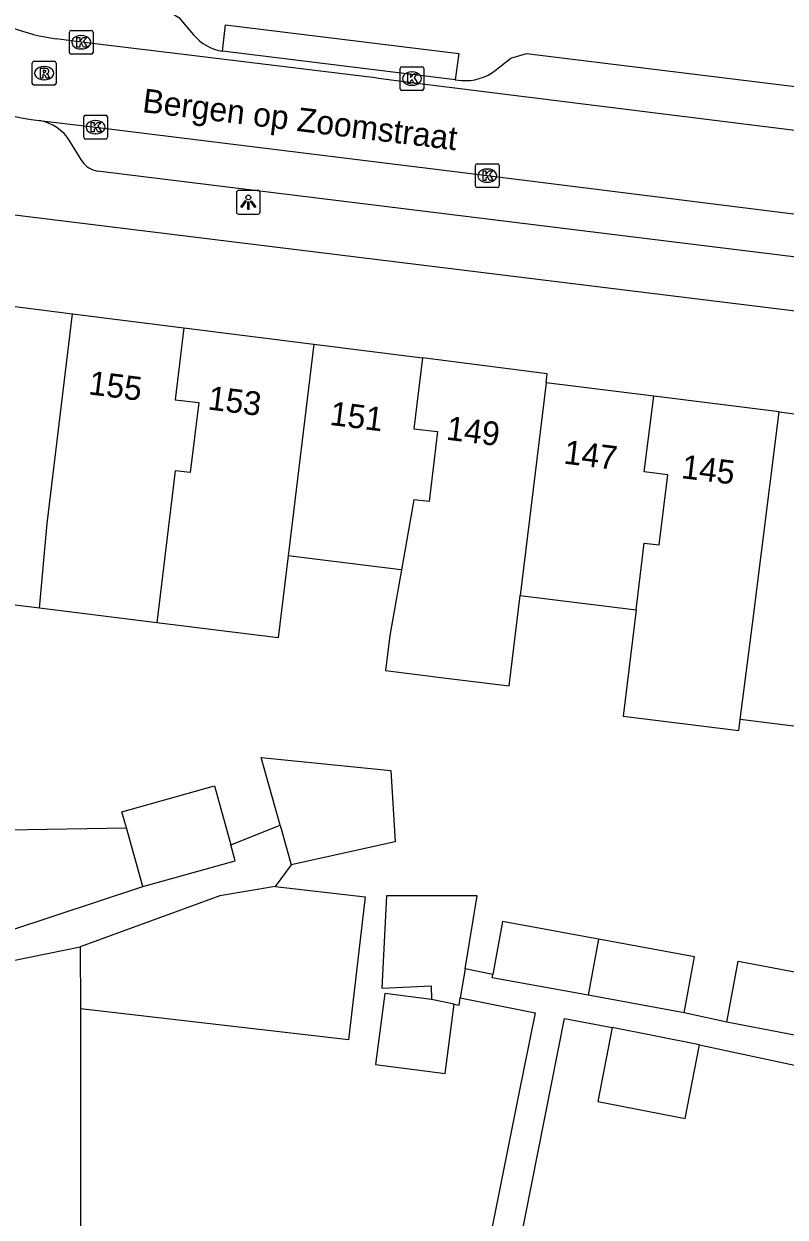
# Model space of a CAD drawing. Extents: x 158087 to 159494, y 382905 to 383981.
# Drawn here: x 158153 to 158185, y 383245 to 383295.1 of the extents above; entities that cross this region are included whole.
import ezdxf

# ---------------------------------------------------------------- set-up
doc = ezdxf.new("R2010")
doc.units = 0
for name, color, linetype in [('IMGEO_Kolk', 7, 'Continuous'), ('IMGEO_Lichtpunt', 7, 'Continuous'), ('IMGEO_Openbare_ruimte_label', 7, 'Continuous'), ('IMGEO_Pand', 7, 'Continuous'), ('IMGEO_Pand_nummerreeks', 7, 'Continuous'), ('IMGEO_Parkeervlak_open', 7, 'Continuous'), ('IMGEO_Rijbaan_lokaal_open', 7, 'Continuous'), ('IMGEO_Rioolput', 7, 'Continuous'), ('IMGEO_Voetpad_open', 7, 'Continuous')]:
    doc.layers.add(name, color=color, linetype=linetype)

msp = doc.modelspace()

# ---------------------------------------------------------------- linework, layer by layer
at = {"layer": 'IMGEO_Kolk'}
for p, q in [((158154.886, 383293.935), (158154.886, 383294.787)), ((158154.961, 383294.861), (158155.813, 383294.861)), ((158155.374, 383294.641), (158155.399, 383294.641)), ((158155.887, 383294.787), (158155.887, 383293.935)), ((158155.397, 383294.081), (158155.372, 383294.081)), ((158155.813, 383293.861), (158154.961, 383293.861)), ((158168.796, 383292.407), (158168.796, 383293.259)), ((158168.871, 383293.333), (158169.723, 383293.333)), ((158169.284, 383293.113), (158169.309, 383293.113)), ((158169.797, 383293.259), (158169.797, 383292.407)), ((158169.307, 383292.553), (158169.282, 383292.553)), ((158169.723, 383292.333), (158168.871, 383292.333)), ((158155.489, 383290.367), (158155.489, 383291.219)), ((158155.564, 383291.293), (158156.416, 383291.293)), ((158155.977, 383291.073), (158156.002, 383291.073)), ((158156.49, 383291.219), (158156.49, 383290.367)), ((158156, 383290.513), (158155.975, 383290.513)), ((158156.416, 383290.293), (158155.564, 383290.293)), ((158171.965, 383288.325), (158171.965, 383289.177)), ((158172.04, 383289.251), (158172.892, 383289.251)), ((158172.453, 383289.031), (158172.478, 383289.031)), ((158172.966, 383289.177), (158172.966, 383288.325)), ((158172.476, 383288.471), (158172.451, 383288.471)), ((158172.892, 383288.251), (158172.04, 383288.251))]:
    msp.add_line(p, q, dxfattribs=at)
for points in [[(158154.886, 383293.935), (158154.886, 383294.787)], [(158154.961, 383294.861), (158155.813, 383294.861)], [(158155.207, 383294.561), (158155.33, 383294.561), (158155.33, 383294.41), (158155.46, 383294.561), (158155.624, 383294.561), (158155.478, 383294.41), (158155.631, 383294.161), (158155.479, 383294.161), (158155.394, 383294.325), (158155.33, 383294.258), (158155.33, 383294.161), (158155.207, 383294.161), (158155.207, 383294.561)], [(158155.887, 383294.787), (158155.887, 383293.935)], [(158155.813, 383293.861), (158154.961, 383293.861)], [(158168.796, 383292.407), (158168.796, 383293.259)], [(158168.871, 383293.333), (158169.723, 383293.333)], [(158169.117, 383293.033), (158169.24, 383293.033), (158169.24, 383292.882), (158169.37, 383293.033), (158169.534, 383293.033), (158169.388, 383292.882), (158169.541, 383292.633), (158169.389, 383292.633), (158169.304, 383292.797), (158169.24, 383292.73), (158169.24, 383292.633), (158169.117, 383292.633), (158169.117, 383293.033)], [(158169.797, 383293.259), (158169.797, 383292.407)], [(158169.723, 383292.333), (158168.871, 383292.333)], [(158155.489, 383290.367), (158155.489, 383291.219)], [(158155.564, 383291.293), (158156.416, 383291.293)], [(158155.81, 383290.993), (158155.933, 383290.993), (158155.933, 383290.842), (158156.063, 383290.993), (158156.227, 383290.993), (158156.081, 383290.842), (158156.234, 383290.593), (158156.082, 383290.593), (158155.997, 383290.757), (158155.933, 383290.69), (158155.933, 383290.593), (158155.81, 383290.593), (158155.81, 383290.993)], [(158156.49, 383291.219), (158156.49, 383290.367)], [(158156.416, 383290.293), (158155.564, 383290.293)], [(158171.965, 383288.325), (158171.965, 383289.177)], [(158172.04, 383289.251), (158172.892, 383289.251)], [(158172.286, 383288.951), (158172.409, 383288.951), (158172.409, 383288.8), (158172.539, 383288.951), (158172.703, 383288.951), (158172.557, 383288.8), (158172.71, 383288.551), (158172.558, 383288.551), (158172.473, 383288.715), (158172.409, 383288.648), (158172.409, 383288.551), (158172.286, 383288.551), (158172.286, 383288.951)], [(158172.966, 383289.177), (158172.966, 383288.325)], [(158172.892, 383288.251), (158172.04, 383288.251)]]:
    msp.add_lwpolyline(points, dxfattribs=at)
for centre, start, end in [((158154.963, 383294.785), 91.552, 178.448), ((158154.963, 383294.785), 91.552, 178.448), ((158155.811, 383294.785), 1.552, 88.448), ((158155.811, 383294.785), 1.552, 88.448), ((158154.963, 383293.937), 181.552, 268.448), ((158154.963, 383293.937), 181.552, 268.448), ((158155.811, 383293.937), 271.552, 358.448), ((158155.811, 383293.937), 271.552, 358.448), ((158168.873, 383293.257), 91.552, 178.448), ((158168.873, 383293.257), 91.552, 178.448), ((158169.721, 383293.257), 1.552, 88.448), ((158169.721, 383293.257), 1.552, 88.448), ((158168.873, 383292.409), 181.552, 268.448), ((158168.873, 383292.409), 181.552, 268.448), ((158169.721, 383292.409), 271.552, 358.448), ((158169.721, 383292.409), 271.552, 358.448), ((158155.566, 383291.217), 91.552, 178.448), ((158155.566, 383291.217), 91.552, 178.448), ((158156.414, 383291.217), 1.552, 88.448), ((158156.414, 383291.217), 1.552, 88.448), ((158155.566, 383290.369), 181.552, 268.448), ((158155.566, 383290.369), 181.552, 268.448), ((158156.414, 383290.369), 271.552, 358.448), ((158156.414, 383290.369), 271.552, 358.448), ((158172.042, 383289.175), 91.552, 178.448), ((158172.042, 383289.175), 91.552, 178.448), ((158172.89, 383289.175), 1.552, 88.448), ((158172.89, 383289.175), 1.552, 88.448), ((158172.042, 383288.327), 181.552, 268.448), ((158172.042, 383288.327), 181.552, 268.448), ((158172.89, 383288.327), 271.552, 358.448), ((158172.89, 383288.327), 271.552, 358.448)]:
    msp.add_arc(centre, 0.0765, start, end, dxfattribs=at)
for centre, major_axis, ratio, start_param, end_param in [((158155.373, 383294.361), (-0.387, 0.002), 0.722429, 4.712389, 7.853982), ((158155.398, 383294.361), (-0.39, 0.002), 0.717154, 1.570796, 4.712389), ((158169.283, 383292.833), (-0.387, 0.002), 0.722429, 4.712389, 7.853982), ((158169.308, 383292.833), (-0.39, 0.002), 0.717154, 1.570796, 4.712389), ((158155.976, 383290.793), (-0.387, 0.002), 0.722429, 4.712389, 7.853982), ((158156.001, 383290.793), (-0.39, 0.002), 0.717154, 1.570796, 4.712389), ((158172.452, 383288.751), (-0.387, 0.002), 0.722429, 4.712389, 7.853982), ((158172.477, 383288.751), (-0.39, 0.002), 0.717154, 1.570796, 4.712389)]:
    msp.add_ellipse(centre, major_axis=major_axis, ratio=ratio, start_param=start_param, end_param=end_param, dxfattribs=at)
at = {"layer": 'IMGEO_Lichtpunt'}
for p, q in [((158161.914, 383288.037), (158161.914, 383287.23)), ((158161.914, 383288.037), (158161.914, 383287.23)), ((158162.816, 383288.132), (158162.008, 383288.132)), ((158162.816, 383288.132), (158162.008, 383288.132)), ((158162.91, 383287.23), (158162.91, 383288.037)), ((158162.91, 383287.23), (158162.91, 383288.037)), ((158162.008, 383287.136), (158162.816, 383287.136)), ((158162.008, 383287.136), (158162.816, 383287.136))]:
    msp.add_line(p, q, dxfattribs=at)
for points in [[(158162.288, 383287.701), (158162.327, 383287.673), (158162.139, 383287.411), (158162.101, 383287.438), (158162.288, 383287.701)], [(158162.39, 383287.653), (158162.437, 383287.653), (158162.437, 383287.331), (158162.39, 383287.331), (158162.39, 383287.653)], [(158162.5, 383287.673), (158162.538, 383287.7), (158162.725, 383287.438), (158162.686, 383287.41), (158162.5, 383287.673)]]:
    msp.add_lwpolyline(points, dxfattribs=at)
msp.add_circle((158162.413, 383287.835), 0.0994, dxfattribs=at)
for centre, start, end in [((158162.008, 383288.037), 90, 180), ((158162.008, 383288.037), 90, 180), ((158162.816, 383288.037), 0, 90), ((158162.816, 383288.037), 0, 90), ((158162.008, 383287.23), 180, 270), ((158162.008, 383287.23), 180, 270), ((158162.816, 383287.23), 270, 0), ((158162.816, 383287.23), 270, 360)]:
    msp.add_arc(centre, 0.0946, start, end, dxfattribs=at)
at = {"layer": 'IMGEO_Pand'}
for points in [[(158149.73, 383283.618), (158155.024, 383282.947)], [(158153.625, 383270.561), (158153.955, 383274.12), (158155.024, 383282.947)], [(158155.024, 383282.947), (158159.702, 383282.355)], [(158159.702, 383282.355), (158159.334, 383279.328), (158160.326, 383279.207), (158159.97, 383276.263), (158159.33, 383276.341), (158158.563, 383269.952)], [(158159.702, 383282.355), (158165.165, 383281.663)], [(158165.165, 383281.663), (158164.088, 383272.77)], [(158165.165, 383281.663), (158169.74, 383281.084)], [(158169.74, 383281.084), (158169.38, 383278.111), (158170.372, 383277.99), (158170.016, 383275.046), (158169.376, 383275.124), (158168.857, 383272.174)], [(158174.941, 383280.041), (158174.989, 383280.42), (158169.74, 383281.084)], [(158174.941, 383280.041), (158173.853, 383271.094)], [(158179.471, 383279.48), (158174.941, 383280.041)], [(158178.722, 383270.493), (158179.062, 383273.304), (158179.702, 383273.226), (158180.058, 383276.17), (158179.066, 383276.291), (158179.471, 383279.48)], [(158184.749, 383278.826), (158179.804, 383279.439), (158179.471, 383279.48)], [(158183.107, 383265.876), (158183.616, 383269.89), (158184.749, 383278.826)], [(158184.749, 383278.826), (158189.344, 383278.218)], [(158164.088, 383272.77), (158163.663, 383269.323), (158158.563, 383269.952)], [(158168.857, 383272.174), (158168.719, 383272.191), (158165.209, 383272.63), (158164.088, 383272.77)], [(158168.857, 383272.174), (158168.371, 383269.412), (158168.187, 383267.943), (158170.741, 383267.624), (158173.391, 383267.293), (158173.853, 383271.094)], [(158153.625, 383270.561), (158148.582, 383271.182)], [(158173.853, 383271.094), (158178.722, 383270.493)], [(158158.563, 383269.952), (158153.625, 383270.561)], [(158178.722, 383270.493), (158178.18, 383266.016), (158183.05, 383265.426), (158183.107, 383265.876)], [(158188.658, 383269.268), (158188.163, 383265.252), (158183.107, 383265.876)], [(158163.75, 383261.445), (158162.957, 383264.29), (158168.411, 383263.741), (158168.593, 383260.732), (158164.215, 383259.776)], [(158157.29, 383261.32), (158157.099, 383262.004), (158160.989, 383263.089), (158161.678, 383260.617)], [(158152.296, 383260.053), (158152.279, 383261.248), (158157.29, 383261.32)], [(158157.976, 383258.86), (158157.29, 383261.32)], [(158163.75, 383261.445), (158164.215, 383259.776)], [(158157.976, 383258.86), (158161.866, 383259.944), (158161.678, 383260.617)], [(158152.336, 383257.26), (158152.34, 383256.989), (158157.976, 383258.86)], [(158163.541, 383258.86), (158161.21, 383258.471), (158155.347, 383256.316)], [(158163.541, 383258.86), (158167.324, 383258.421), (158166.626, 383252.405), (158155.348, 383253.712)], [(158171.534, 383255.403), (158172.042, 383258.471), (158168.232, 383258.465), (158168.023, 383254.585), (158170.098, 383254.684), (158170.117, 383254.111)], [(158177.143, 383256.644), (158173.106, 383257.383), (158172.699, 383255.158)], [(158139.526, 383253.098), (158155.347, 383256.316)], [(158155.347, 383256.316), (158155.348, 383253.712)], [(158177.143, 383256.644), (158176.711, 383254.286)], [(158180.748, 383253.547), (158181.18, 383255.905), (158177.143, 383256.644)], [(158171.534, 383255.403), (158171.329, 383254.171)], [(158182.537, 383253.154), (158183.024, 383255.723), (158187.034, 383254.963)], [(158176.711, 383254.286), (158172.675, 383255.025), (158172.699, 383255.158)], [(158170.117, 383254.111), (158168.151, 383254.364), (158167.766, 383251.37), (158170.699, 383250.993), (158171.074, 383253.915)], [(158180.748, 383253.547), (158176.711, 383254.286)], [(158171.074, 383253.915), (158170.117, 383254.111)], [(158171.074, 383253.915), (158171.28, 383253.873), (158171.329, 383254.171)], [(158155.348, 383253.712), (158155.352, 383242.078)], [(158177.725, 383252.924), (158177.118, 383249.82), (158180.792, 383249.102), (158181.398, 383252.206)], [(158181.398, 383252.206), (158177.725, 383252.924)], [(158186.545, 383252.387), (158182.537, 383253.154)]]:
    msp.add_lwpolyline(points, dxfattribs=at)
at = {"layer": 'IMGEO_Parkeervlak_open'}
msp.add_lwpolyline([(158171.114, 383292.788), (158161.332, 383293.987)], dxfattribs=at)
at = {"layer": 'IMGEO_Rijbaan_lokaal_open'}
for points in [[(158237.514, 383284.273), (158235.058, 383284.554), (158218.957, 383286.536), (158202.298, 383288.579), (158185.736, 383290.605), (158169.18, 383292.668), (158167.892, 383292.844), (158167.743, 383292.859), (158159.222, 383293.902), (158155.383, 383294.36), (158154.333, 383294.506)], [(158153.621, 383291.07), (158155.987, 383290.794), (158172.462, 383288.752), (158188.491, 383286.753), (158205.961, 383284.626), (158223.898, 383282.41), (158240.187, 383280.392)]]:
    msp.add_lwpolyline(points, dxfattribs=at)
for centre, radius, start, end in [((158155.556, 383303.281), 8.86, 212.4449, 262.0642), ((158154.707, 383300.876), 9.866, 231.7789, 263.6804)]:
    msp.add_arc(centre, radius, start, end, dxfattribs=at)
at = {"layer": 'IMGEO_Rioolput'}
for p, q in [((158153.325, 383292.634), (158153.325, 383293.486)), ((158153.4, 383293.56), (158154.252, 383293.56)), ((158154.326, 383293.486), (158154.326, 383292.634)), ((158153.813, 383293.34), (158153.838, 383293.34)), ((158154.252, 383292.56), (158153.4, 383292.56)), ((158153.836, 383292.78), (158153.811, 383292.78))]:
    msp.add_line(p, q, dxfattribs=at)
for points in [[(158153.325, 383292.634), (158153.325, 383293.486)], [(158153.4, 383293.56), (158154.252, 383293.56)], [(158154.326, 383293.486), (158154.326, 383292.634)], [(158153.914, 383293.258), (158153.662, 383293.26), (158153.662, 383292.86)], [(158153.662, 383292.86), (158153.786, 383292.86), (158153.786, 383293.022), (158153.797, 383293.022)], [(158153.84, 383293.179), (158153.786, 383293.179), (158153.786, 383293.098)], [(158153.786, 383293.098), (158153.838, 383293.098)], [(158153.844, 383292.993), (158153.915, 383292.86), (158154.055, 383292.86), (158153.99, 383292.986)], [(158154.252, 383292.56), (158153.4, 383292.56)]]:
    msp.add_lwpolyline(points, dxfattribs=at)
for centre, radius, start, end in [((158153.402, 383293.484), 0.0765, 91.552, 178.448), ((158153.402, 383293.484), 0.0765, 91.552, 178.448), ((158154.25, 383293.484), 0.0765, 1.552, 88.448), ((158154.25, 383293.484), 0.0765, 1.552, 88.448), ((158153.796, 383292.969), 0.0533, 26.0293, 88.6989), ((158153.822, 383293.287), 0.19, 274.7715, 282.9687), ((158153.846, 383293.083), 0.0964, 77.0061, 93.1865), ((158153.86, 383293.14), 0.0378, 276.6634, 79.6772), ((158153.913, 383293.148), 0.109, 350.3612, 89.416), ((158153.911, 383293.148), 0.112, 277.5842, 350.9817), ((158153.895, 383292.933), 0.108, 29.5134, 73.7905), ((158153.402, 383292.636), 0.0765, 181.552, 268.448), ((158153.402, 383292.636), 0.0765, 181.552, 268.448), ((158154.25, 383292.636), 0.0765, 271.552, 358.448), ((158154.25, 383292.636), 0.0765, 271.552, 358.448)]:
    msp.add_arc(centre, radius, start, end, dxfattribs=at)
for centre, major_axis, ratio, start_param, end_param in [((158153.812, 383293.06), (-0.387, 0.002), 0.722429, 4.712389, 7.853982), ((158153.837, 383293.06), (-0.39, 0.002), 0.717154, 1.570796, 4.712389)]:
    msp.add_ellipse(centre, major_axis=major_axis, ratio=ratio, start_param=start_param, end_param=end_param, dxfattribs=at)
at = {"layer": 'IMGEO_Voetpad_open'}
for points in [[(158154.106, 383296.366), (158158.874, 383295.787), (158159.49, 383295.402), (158160.108, 383294.679)], [(158161.332, 383293.987), (158161.456, 383295.096), (158171.273, 383293.884), (158171.114, 383292.788)], [(158172.793, 383293.169), (158173.459, 383293.686), (158174.116, 383293.883), (158196.941, 383291.08)], [(158171.114, 383292.788), (158171.375, 383292.756)], [(158155.419, 383289.361), (158154.91, 383290.208)], [(158222.479, 383280.769), (158156.066, 383288.94)], [(158205.148, 383280.625), (158145.267, 383287.982)], [(158161.678, 383260.617), (158163.75, 383261.445)], [(158164.215, 383259.776), (158163.541, 383258.86)], [(158172.699, 383255.158), (158171.534, 383255.403)], [(158171.329, 383254.171), (158174.473, 383253.551), (158173.795, 383250.149), (158171.948, 383240.905)], [(158172.957, 383239.361), (158175.714, 383253.312), (158177.725, 383252.924)], [(158182.537, 383253.154), (158180.748, 383253.547)], [(158181.398, 383252.206), (158188.003, 383250.786), (158193.162, 383249.657), (158193.03, 383249.076)]]:
    msp.add_lwpolyline(points, dxfattribs=at)
for centre, radius, start, end in [((158161.618, 383295.922), 1.956, 219.4493, 261.5866), ((158171.546, 383294.809), 2.06, 265.2363, 307.2407), ((158153.288, 383289.177), 1.922, 32.4321, 80.0238), ((158156.232, 383289.903), 0.977, 213.6803, 260.216)]:
    msp.add_arc(centre, radius, start, end, dxfattribs=at)

# ---------------------------------------------------------------- texts
at = {"layer": 'IMGEO_Openbare_ruimte_label'}
msp.add_text('Bergen op Zoomstraat', height=1, rotation=353.0526, dxfattribs=at).set_placement((158157.926, 383291.427))
at = {"layer": 'IMGEO_Pand_nummerreeks'}
for s, rotation, p in [('155', 352.7839, (158155.66, 383279.56)), ('153', 352.7839, (158160.676, 383278.925)), ('151', 352.7865, (158165.805, 383278.276)), ('149', 352.7865, (158170.708, 383277.655)), ('147', 352.9412, (158175.649, 383276.648)), ('145', 352.9412, (158180.595, 383276.036))]:
    msp.add_text(s, height=1, rotation=rotation, dxfattribs=at).set_placement(p)

doc.saveas('drawing.dxf')
